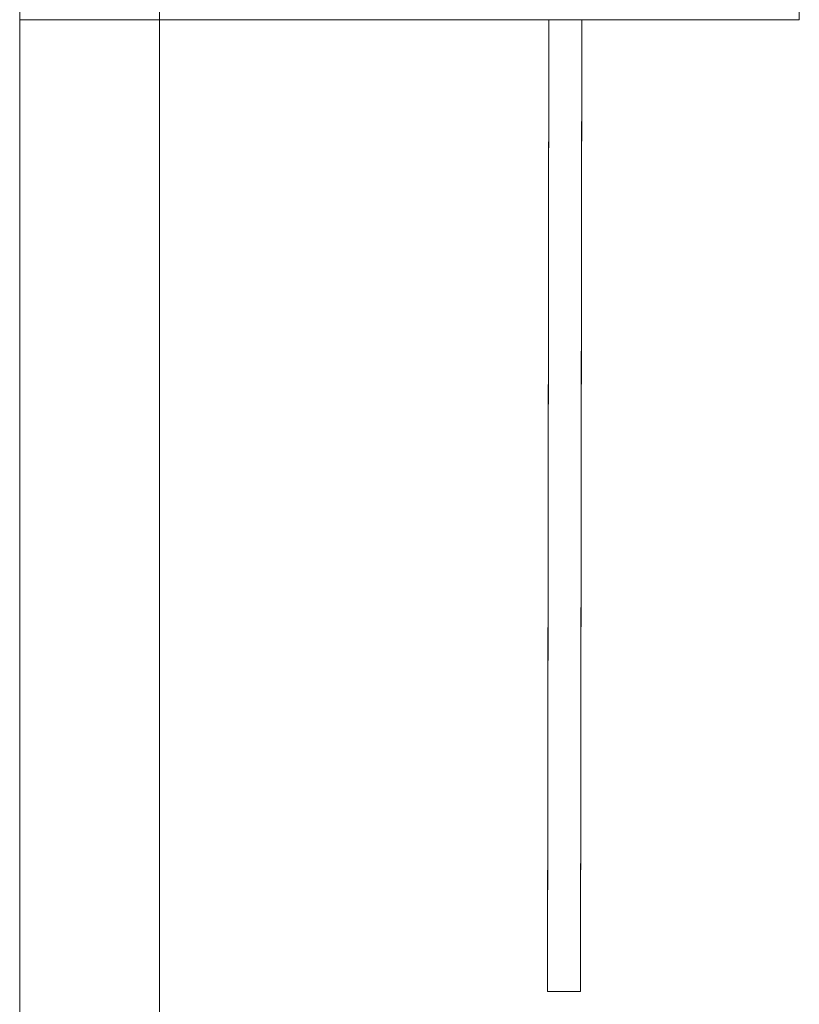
# Model space of a CAD drawing. Header units: millimetres. Extents: x 321 to 585, y -277 to 9.
# Tile 799 of 1056: x 343.29 to 344.29, y -16.7 to -15.44. Entities that reach past the tile are written whole.
import ezdxf

# ---------------------------------------------------------------- set-up
doc = ezdxf.new("R2010")
doc.units = ezdxf.units.MM
doc.header["$MEASUREMENT"] = 0
for name, color, linetype, lineweight in [('IFC-Laje-Contorno', 134, 'Continuous', 5), ('IFC-Parede padrão-Contorno', 44, 'Continuous', 5), ('IFC-Porta-Contorno', 142, 'Continuous', 5)]:
    doc.layers.add(name, color=color, linetype=linetype, lineweight=lineweight)

msp = doc.modelspace()

# ---------------------------------------------------------------- linework, layer by layer
at = {"layer": 'IFC-Laje-Contorno', "color": 7, "lineweight": 5}
for p, q in [((343.4678, -34.5319), (343.4678, 2.6438)), ((343.4678, -22.0128), (343.4678, -15.4366))]:
    msp.add_line(p, q, dxfattribs=at)
at = {"layer": 'IFC-Parede padrão-Contorno', "color": 7, "lineweight": 5}
for p, q in [((343.2885, -15.4366), (343.2885, -13.9153)), ((344.2885, -15.4366), (344.2885, -13.9153)), ((343.2885, -22.0128), (343.2885, -15.4366)), ((343.2885, -15.4366), (344.0794, -15.4366)), ((344.0794, -15.4366), (344.2885, -15.4366))]:
    msp.add_line(p, q, dxfattribs=at)
at = {"layer": 'IFC-Porta-Contorno', "color": 7, "lineweight": 5}
for p, q in [((343.9654, -16.6827), (343.967, -15.4368)), ((343.9658, -16.4226), (343.967, -15.4366)), ((344.0078, -16.6827), (344.0094, -15.4366)), ((344.009, -15.697), (344.0094, -15.4366)), ((344.0078, -16.6827), (344.009, -15.697)), ((343.9654, -16.6827), (343.9658, -16.4226)), ((343.9654, -16.6827), (344.0078, -16.6827)), ((343.9654, -16.6827), (343.9989, -16.6827)), ((343.9989, -16.6827), (344.0078, -16.6827))]:
    msp.add_line(p, q, dxfattribs=at)

doc.saveas('drawing.dxf')
